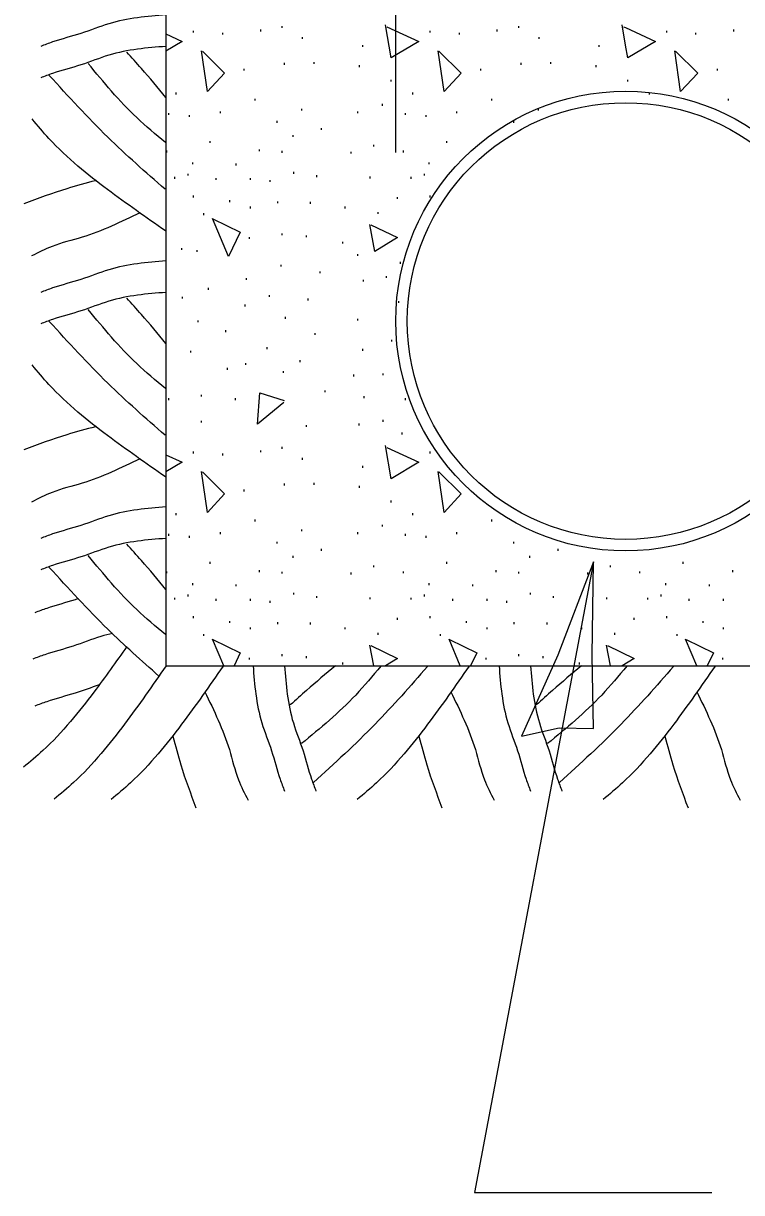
# Model space of a CAD drawing. Extents: x 2133490 to 2172050, y 2138301 to 2145980.
# Drawn here: x 2145670.1 to 2145709, y 2138581 to 2138644.3 of the extents above; entities that cross this region are included whole.
import ezdxf

# ---------------------------------------------------------------- set-up
doc = ezdxf.new("R2010")
doc.units = 0
for name, color, linetype in [('Design_PR_Roadway Dimensions', 7, 'Continuous'), ('Drainage_EX_Storm Sewer', 7, 'Continuous'), ('Level 23', 7, 'Continuous'), ('XSC_Exist Ground', 7, 'Continuous'), ('XSC_Subbase2', 7, 'Continuous')]:
    doc.layers.add(name, color=color, linetype=linetype)

msp = doc.modelspace()

# ---------------------------------------------------------------- linework, layer by layer
at = {"layer": 'Design_PR_Roadway Dimensions'}
for p, q in [((2145690.294, 2138637.349), (2145690.294, 2138653.963)), ((2145701.008, 2138615.189), (2145694.559, 2138581.031)), ((2145694.559, 2138581.031), (2145707.403, 2138581.031))]:
    msp.add_line(p, q, dxfattribs=at)
at = {"layer": 'Drainage_EX_Storm Sewer'}
for radius in [12.445, 11.823]:
    msp.add_circle((2145702.74, 2138628.224), radius, dxfattribs=at)
at = {"layer": 'Level 23'}
msp.add_lwpolyline([(2145697.098, 2138605.753), (2145699.137, 2138606.196), (2145701.005, 2138606.163), (2145700.931, 2138610.115), (2145701.008, 2138615.189), (2145699.065, 2138610.128)], close=True, dxfattribs=at)
at = {"layer": 'XSC_Exist Ground'}
for p, q in [((2145677.849, 2138669.661), (2145677.849, 2138643.098)), ((2145677.849, 2138669.661), (2145677.849, 2138643.098)), ((2145677.849, 2138643.098), (2145677.849, 2138609.557)), ((2145677.849, 2138643.098), (2145677.849, 2138609.557)), ((2145677.849, 2138609.557), (2145727.629, 2138609.557)), ((2145677.849, 2138609.557), (2145727.629, 2138609.557))]:
    msp.add_line(p, q, dxfattribs=at)
for points in [[(2145677.849, 2138644.801), (2145676.311, 2138644.652), (2145674.758, 2138644.323), (2145673.25, 2138643.8), (2145671.711, 2138643.337), (2145671.069, 2138643.098)], [(2145677.849, 2138643.098), (2145676.311, 2138642.949), (2145674.758, 2138642.621), (2145673.25, 2138642.098), (2145671.711, 2138641.635), (2145671.069, 2138641.396)], [(2145677.849, 2138640.336), (2145676.52, 2138641.904), (2145675.729, 2138642.785)], [(2145677.834, 2138637.887), (2145676.266, 2138639.245), (2145673.638, 2138642.173)], [(2145677.805, 2138635.363), (2145674.698, 2138638.185), (2145671.532, 2138641.53)], [(2145677.834, 2138633.108), (2145674.683, 2138635.348), (2145673.085, 2138636.617), (2145671.517, 2138638.111), (2145670.606, 2138639.171)], [(2145674.041, 2138635.826), (2145672.488, 2138635.393), (2145670.158, 2138634.571)], [(2145676.446, 2138634.093), (2145673.309, 2138632.764), (2145671.682, 2138632.271), (2145670.576, 2138631.749)], [(2145677.849, 2138631.48), (2145676.311, 2138631.33), (2145674.758, 2138631.002), (2145673.25, 2138630.479), (2145671.711, 2138630.016), (2145671.069, 2138629.777)], [(2145677.849, 2138629.777), (2145676.311, 2138629.628), (2145674.758, 2138629.299), (2145673.25, 2138628.777), (2145671.711, 2138628.314), (2145671.069, 2138628.075)], [(2145677.849, 2138627.015), (2145676.52, 2138628.583), (2145675.729, 2138629.464)], [(2145677.834, 2138624.565), (2145676.266, 2138625.924), (2145673.638, 2138628.851)], [(2145677.805, 2138622.042), (2145674.698, 2138624.864), (2145671.532, 2138628.209)], [(2145677.834, 2138619.786), (2145674.683, 2138622.027), (2145673.085, 2138623.296), (2145671.517, 2138624.789), (2145670.606, 2138625.85)], [(2145674.041, 2138622.504), (2145672.488, 2138622.071), (2145670.158, 2138621.25)], [(2145676.446, 2138620.772), (2145673.309, 2138619.443), (2145671.682, 2138618.95), (2145670.576, 2138618.427)], [(2145677.849, 2138618.159), (2145676.311, 2138618.009), (2145674.758, 2138617.681), (2145673.25, 2138617.158), (2145671.711, 2138616.695), (2145671.069, 2138616.456)], [(2145677.849, 2138616.456), (2145676.311, 2138616.307), (2145674.758, 2138615.978), (2145673.25, 2138615.456), (2145671.711, 2138614.993), (2145671.069, 2138614.754)], [(2145677.849, 2138613.693), (2145676.52, 2138615.261), (2145675.729, 2138616.143)], [(2145677.834, 2138611.244), (2145676.266, 2138612.603), (2145673.638, 2138615.53)], [(2145677.466, 2138609.004), (2145674.698, 2138611.543), (2145671.532, 2138614.888)], [(2145673.115, 2138613.191), (2145672.931, 2138613.131), (2145671.393, 2138612.668), (2145670.751, 2138612.429)], [(2145674.965, 2138611.314), (2145674.332, 2138611.145), (2145672.824, 2138610.622), (2145671.286, 2138610.159), (2145670.644, 2138609.92)], [(2145675.729, 2138610.6), (2145673.954, 2138608.138), (2145672.685, 2138606.54), (2145671.191, 2138604.972), (2145670.131, 2138604.061)], [(2145677.854, 2138609.557), (2145675.614, 2138606.406), (2145674.345, 2138604.808), (2145672.851, 2138603.24), (2145671.791, 2138602.329)], [(2145680.941, 2138609.542), (2145678.701, 2138606.391), (2145677.431, 2138604.793), (2145675.938, 2138603.225), (2145674.877, 2138602.314)], [(2145682.568, 2138609.557), (2145682.718, 2138608.019), (2145683.046, 2138606.465), (2145683.569, 2138604.957), (2145684.032, 2138603.419), (2145684.271, 2138602.777)], [(2145684.271, 2138609.557), (2145684.42, 2138608.019), (2145684.749, 2138606.465), (2145685.272, 2138604.957), (2145685.734, 2138603.419), (2145685.973, 2138602.777)], [(2145687.034, 2138609.557), (2145685.466, 2138608.228), (2145684.585, 2138607.436)], [(2145689.483, 2138609.542), (2145688.124, 2138607.974), (2145685.197, 2138605.345)], [(2145692.007, 2138609.512), (2145689.184, 2138606.406), (2145685.839, 2138603.24)], [(2145694.262, 2138609.542), (2145692.022, 2138606.391), (2145690.752, 2138604.793), (2145689.259, 2138603.225), (2145688.199, 2138602.314)], [(2145695.89, 2138609.557), (2145696.039, 2138608.019), (2145696.367, 2138606.465), (2145696.89, 2138604.957), (2145697.353, 2138603.419), (2145697.592, 2138602.777)], [(2145697.592, 2138609.557), (2145697.741, 2138608.019), (2145698.07, 2138606.465), (2145698.593, 2138604.957), (2145699.056, 2138603.419), (2145699.295, 2138602.777)], [(2145700.355, 2138609.557), (2145698.787, 2138608.228), (2145697.906, 2138607.436)], [(2145702.804, 2138609.542), (2145701.445, 2138607.974), (2145698.518, 2138605.345)], [(2145705.328, 2138609.512), (2145702.505, 2138606.406), (2145699.16, 2138603.24)], [(2145707.583, 2138609.542), (2145705.343, 2138606.391), (2145704.073, 2138604.793), (2145702.58, 2138603.225), (2145701.52, 2138602.314)], [(2145674.238, 2138608.534), (2145672.931, 2138608.076), (2145671.393, 2138607.613), (2145670.751, 2138607.374)], [(2145679.955, 2138608.153), (2145681.284, 2138605.017), (2145681.777, 2138603.389), (2145682.3, 2138602.284)], [(2145693.276, 2138608.153), (2145694.605, 2138605.017), (2145695.098, 2138603.389), (2145695.621, 2138602.284)], [(2145706.597, 2138608.153), (2145707.926, 2138605.017), (2145708.419, 2138603.389), (2145708.942, 2138602.284)], [(2145678.223, 2138605.749), (2145678.656, 2138604.195), (2145679.477, 2138601.866)], [(2145691.544, 2138605.749), (2145691.977, 2138604.195), (2145692.798, 2138601.866)], [(2145704.865, 2138605.749), (2145705.298, 2138604.195), (2145706.119, 2138601.866)]]:
    msp.add_spline(points, degree=3, dxfattribs=at)
at = {"layer": 'XSC_Subbase2'}
for p, q in [((2145684.119, 2138644.199), (2145684.119, 2138644.099)), ((2145696.932, 2138644.199), (2145696.932, 2138644.099)), ((2145679.325, 2138643.942), (2145679.325, 2138643.843)), ((2145680.908, 2138643.835), (2145680.908, 2138643.736)), ((2145682.964, 2138644.007), (2145682.964, 2138643.907)), ((2145685.232, 2138643.599), (2145685.232, 2138643.499)), ((2145692.139, 2138643.942), (2145692.139, 2138643.843)), ((2145693.722, 2138643.835), (2145693.722, 2138643.736)), ((2145695.775, 2138644.007), (2145695.775, 2138643.907)), ((2145698.045, 2138643.599), (2145698.045, 2138643.499)), ((2145704.95, 2138643.942), (2145704.95, 2138643.843)), ((2145706.533, 2138643.835), (2145706.533, 2138643.736)), ((2145708.588, 2138644.007), (2145708.588, 2138643.907)), ((2145688.485, 2138643.171), (2145688.485, 2138643.071)), ((2145701.298, 2138643.171), (2145701.298, 2138643.071)), ((2145685.854, 2138642.252), (2145685.854, 2138642.153)), ((2145698.665, 2138642.252), (2145698.665, 2138642.153)), ((2145682.066, 2138641.886), (2145682.066, 2138641.787)), ((2145684.249, 2138642.207), (2145684.249, 2138642.108)), ((2145688.313, 2138642.08), (2145688.313, 2138641.981)), ((2145694.877, 2138641.886), (2145694.877, 2138641.787)), ((2145697.059, 2138642.207), (2145697.059, 2138642.108)), ((2145701.126, 2138642.08), (2145701.126, 2138641.981)), ((2145707.69, 2138641.886), (2145707.69, 2138641.787)), ((2145690.026, 2138641.289), (2145690.026, 2138641.189)), ((2145702.839, 2138641.289), (2145702.839, 2138641.189)), ((2145678.392, 2138640.602), (2145678.392, 2138640.502)), ((2145691.203, 2138640.602), (2145691.203, 2138640.502)), ((2145704.016, 2138640.602), (2145704.016, 2138640.502)), ((2145682.663, 2138640.261), (2145682.663, 2138640.161)), ((2145685.189, 2138639.726), (2145685.189, 2138639.626)), ((2145689.555, 2138639.982), (2145689.555, 2138639.883)), ((2145695.476, 2138640.261), (2145695.476, 2138640.161)), ((2145698.003, 2138639.726), (2145698.003, 2138639.626)), ((2145708.29, 2138640.261), (2145708.29, 2138640.161)), ((2145677.984, 2138639.489), (2145677.984, 2138639.39)), ((2145679.111, 2138639.382), (2145679.111, 2138639.283)), ((2145680.781, 2138639.577), (2145680.781, 2138639.477)), ((2145683.863, 2138639.061), (2145683.863, 2138638.962)), ((2145688.228, 2138639.577), (2145688.228, 2138639.477)), ((2145690.797, 2138639.489), (2145690.797, 2138639.39)), ((2145691.925, 2138639.382), (2145691.925, 2138639.283)), ((2145693.592, 2138639.577), (2145693.592, 2138639.477)), ((2145696.674, 2138639.061), (2145696.674, 2138638.962)), ((2145686.26, 2138638.678), (2145686.26, 2138638.578)), ((2145680.224, 2138637.971), (2145680.224, 2138637.872)), ((2145684.719, 2138638.292), (2145684.719, 2138638.193)), ((2145693.037, 2138637.971), (2145693.037, 2138637.872)), ((2145677.877, 2138637.456), (2145677.877, 2138637.356)), ((2145682.899, 2138637.521), (2145682.899, 2138637.421)), ((2145684.119, 2138637.436), (2145684.119, 2138637.336)), ((2145687.865, 2138637.394), (2145687.865, 2138637.294)), ((2145689.085, 2138637.777), (2145689.085, 2138637.677)), ((2145690.69, 2138637.456), (2145690.69, 2138637.356)), ((2145679.283, 2138636.814), (2145679.283, 2138636.714)), ((2145681.638, 2138636.752), (2145681.638, 2138636.652)), ((2145692.094, 2138636.814), (2145692.094, 2138636.714)), ((2145678.305, 2138636.03), (2145678.305, 2138635.93)), ((2145679.027, 2138636.201), (2145679.027, 2138636.102)), ((2145680.545, 2138635.965), (2145680.545, 2138635.865)), ((2145682.407, 2138635.965), (2145682.407, 2138635.865)), ((2145684.761, 2138636.301), (2145684.761, 2138636.201)), ((2145686.003, 2138636.117), (2145686.003, 2138636.017)), ((2145688.893, 2138636.052), (2145688.893, 2138635.953)), ((2145691.118, 2138636.03), (2145691.118, 2138635.93)), ((2145691.837, 2138636.201), (2145691.837, 2138636.102)), ((2145683.477, 2138635.858), (2145683.477, 2138635.758)), ((2145679.325, 2138635.024), (2145679.325, 2138634.925)), ((2145681.294, 2138634.768), (2145681.294, 2138634.668)), ((2145683.883, 2138634.703), (2145683.883, 2138634.604)), ((2145685.66, 2138634.681), (2145685.66, 2138634.581)), ((2145690.369, 2138634.94), (2145690.369, 2138634.84)), ((2145692.139, 2138635.024), (2145692.139, 2138634.925)), ((2145679.883, 2138634.061), (2145679.883, 2138633.961)), ((2145682.407, 2138634.424), (2145682.407, 2138634.325)), ((2145687.544, 2138634.424), (2145687.544, 2138634.325)), ((2145689.321, 2138634.126), (2145689.321, 2138634.026)), ((2145682.364, 2138632.777), (2145682.364, 2138632.677)), ((2145684.119, 2138632.971), (2145684.119, 2138632.871)), ((2145685.446, 2138632.864), (2145685.446, 2138632.764)), ((2145678.691, 2138632.177), (2145678.691, 2138632.077)), ((2145687.415, 2138632.52), (2145687.415, 2138632.421)), ((2145679.517, 2138632.07), (2145679.517, 2138631.97)), ((2145688.228, 2138631.856), (2145688.228, 2138631.756)), ((2145684.077, 2138631.278), (2145684.077, 2138631.179)), ((2145686.175, 2138630.915), (2145686.175, 2138630.815)), ((2145690.541, 2138631.428), (2145690.541, 2138631.328)), ((2145682.193, 2138630.551), (2145682.193, 2138630.452)), ((2145688.527, 2138630.464), (2145688.527, 2138630.365)), ((2145689.769, 2138630.658), (2145689.769, 2138630.559)), ((2145680.139, 2138630.016), (2145680.139, 2138629.917)), ((2145683.435, 2138629.63), (2145683.435, 2138629.531)), ((2145678.725, 2138629.546), (2145678.725, 2138629.446)), ((2145682.128, 2138629.118), (2145682.128, 2138629.018)), ((2145685.533, 2138629.439), (2145685.533, 2138629.339)), ((2145690.434, 2138629.309), (2145690.434, 2138629.21)), ((2145684.311, 2138628.453), (2145684.311, 2138628.354)), ((2145688.228, 2138628.346), (2145688.228, 2138628.247)), ((2145679.582, 2138628.262), (2145679.582, 2138628.162)), ((2145681.08, 2138627.726), (2145681.08, 2138627.627)), ((2145685.916, 2138627.577), (2145685.916, 2138627.478)), ((2145690.07, 2138627.211), (2145690.07, 2138627.112)), ((2145679.176, 2138626.614), (2145679.176, 2138626.514)), ((2145683.305, 2138626.805), (2145683.305, 2138626.706)), ((2145688.485, 2138626.721), (2145688.485, 2138626.621)), ((2145682.15, 2138625.949), (2145682.15, 2138625.85)), ((2145685.105, 2138626.099), (2145685.105, 2138625.999)), ((2145681.165, 2138625.693), (2145681.165, 2138625.593)), ((2145684.204, 2138625.521), (2145684.204, 2138625.422)), ((2145688.014, 2138625.329), (2145688.014, 2138625.23)), ((2145689.597, 2138625.394), (2145689.597, 2138625.295)), ((2145677.984, 2138624.045), (2145677.984, 2138623.946)), ((2145679.753, 2138624.237), (2145679.753, 2138624.137)), ((2145681.593, 2138624.045), (2145681.593, 2138623.946)), ((2145686.451, 2138624.473), (2145686.451, 2138624.374)), ((2145688.572, 2138624.152), (2145688.572, 2138624.053)), ((2145690.797, 2138624.045), (2145690.797, 2138623.946)), ((2145679.753, 2138622.826), (2145679.753, 2138622.726)), ((2145688.293, 2138622.676), (2145688.293, 2138622.577)), ((2145689.597, 2138622.868), (2145689.597, 2138622.768)), ((2145685.446, 2138622.589), (2145685.446, 2138622.49)), ((2145690.625, 2138622.183), (2145690.625, 2138622.084)), ((2145684.119, 2138621.412), (2145684.119, 2138621.312)), ((2145679.325, 2138621.155), (2145679.325, 2138621.056)), ((2145680.908, 2138621.048), (2145680.908, 2138620.949)), ((2145682.964, 2138621.22), (2145682.964, 2138621.121)), ((2145685.232, 2138620.812), (2145685.232, 2138620.712)), ((2145692.139, 2138621.155), (2145692.139, 2138621.056)), ((2145688.485, 2138620.384), (2145688.485, 2138620.284)), ((2145685.854, 2138619.465), (2145685.854, 2138619.366)), ((2145682.066, 2138619.102), (2145682.066, 2138619.002)), ((2145684.249, 2138619.423), (2145684.249, 2138619.324)), ((2145688.313, 2138619.294), (2145688.313, 2138619.194)), ((2145690.026, 2138618.502), (2145690.026, 2138618.403)), ((2145678.392, 2138617.818), (2145678.392, 2138617.718)), ((2145691.203, 2138617.818), (2145691.203, 2138617.718)), ((2145682.663, 2138617.474), (2145682.663, 2138617.375)), ((2145685.189, 2138616.939), (2145685.189, 2138616.84)), ((2145689.555, 2138617.195), (2145689.555, 2138617.096)), ((2145695.476, 2138617.474), (2145695.476, 2138617.375)), ((2145677.984, 2138616.703), (2145677.984, 2138616.603)), ((2145679.111, 2138616.596), (2145679.111, 2138616.496)), ((2145680.781, 2138616.79), (2145680.781, 2138616.69)), ((2145683.863, 2138616.275), (2145683.863, 2138616.175)), ((2145688.228, 2138616.79), (2145688.228, 2138616.69)), ((2145690.797, 2138616.703), (2145690.797, 2138616.603)), ((2145691.925, 2138616.596), (2145691.925, 2138616.496)), ((2145693.592, 2138616.79), (2145693.592, 2138616.69)), ((2145696.674, 2138616.275), (2145696.674, 2138616.175)), ((2145686.26, 2138615.891), (2145686.26, 2138615.792)), ((2145699.073, 2138615.891), (2145699.073, 2138615.792)), ((2145680.224, 2138615.184), (2145680.224, 2138615.085)), ((2145684.719, 2138615.505), (2145684.719, 2138615.406)), ((2145693.037, 2138615.184), (2145693.037, 2138615.085)), ((2145697.53, 2138615.505), (2145697.53, 2138615.406)), ((2145705.848, 2138615.184), (2145705.848, 2138615.085)), ((2145677.877, 2138614.672), (2145677.877, 2138614.572)), ((2145682.899, 2138614.734), (2145682.899, 2138614.634)), ((2145684.119, 2138614.649), (2145684.119, 2138614.55)), ((2145687.865, 2138614.607), (2145687.865, 2138614.507)), ((2145689.085, 2138614.993), (2145689.085, 2138614.893)), ((2145690.69, 2138614.672), (2145690.69, 2138614.572)), ((2145695.713, 2138614.734), (2145695.713, 2138614.634)), ((2145696.932, 2138614.649), (2145696.932, 2138614.55)), ((2145700.676, 2138614.607), (2145700.676, 2138614.507)), ((2145701.898, 2138614.993), (2145701.898, 2138614.893)), ((2145703.501, 2138614.672), (2145703.501, 2138614.572)), ((2145708.524, 2138614.734), (2145708.524, 2138614.634)), ((2145679.283, 2138614.029), (2145679.283, 2138613.93)), ((2145681.638, 2138613.965), (2145681.638, 2138613.865)), ((2145692.094, 2138614.029), (2145692.094, 2138613.93)), ((2145694.448, 2138613.965), (2145694.448, 2138613.865)), ((2145704.907, 2138614.029), (2145704.907, 2138613.93)), ((2145707.262, 2138613.965), (2145707.262, 2138613.865)), ((2145678.305, 2138613.243), (2145678.305, 2138613.143)), ((2145679.027, 2138613.415), (2145679.027, 2138613.315)), ((2145680.545, 2138613.181), (2145680.545, 2138613.081)), ((2145682.407, 2138613.181), (2145682.407, 2138613.081)), ((2145684.761, 2138613.514), (2145684.761, 2138613.415)), ((2145686.003, 2138613.33), (2145686.003, 2138613.23)), ((2145688.893, 2138613.265), (2145688.893, 2138613.166)), ((2145691.118, 2138613.243), (2145691.118, 2138613.143)), ((2145691.837, 2138613.415), (2145691.837, 2138613.315)), ((2145693.358, 2138613.181), (2145693.358, 2138613.081)), ((2145695.22, 2138613.181), (2145695.22, 2138613.081)), ((2145697.575, 2138613.514), (2145697.575, 2138613.415)), ((2145698.814, 2138613.33), (2145698.814, 2138613.23)), ((2145701.704, 2138613.265), (2145701.704, 2138613.166)), ((2145703.929, 2138613.243), (2145703.929, 2138613.143)), ((2145704.651, 2138613.415), (2145704.651, 2138613.315)), ((2145706.169, 2138613.181), (2145706.169, 2138613.081)), ((2145708.031, 2138613.181), (2145708.031, 2138613.081)), ((2145683.477, 2138613.074), (2145683.477, 2138612.974)), ((2145696.29, 2138613.074), (2145696.29, 2138612.974)), ((2145679.325, 2138612.237), (2145679.325, 2138612.138)), ((2145681.294, 2138611.981), (2145681.294, 2138611.881)), ((2145683.883, 2138611.916), (2145683.883, 2138611.817)), ((2145685.66, 2138611.896), (2145685.66, 2138611.797)), ((2145690.369, 2138612.153), (2145690.369, 2138612.053)), ((2145692.139, 2138612.237), (2145692.139, 2138612.138)), ((2145694.107, 2138611.981), (2145694.107, 2138611.881)), ((2145696.696, 2138611.916), (2145696.696, 2138611.817)), ((2145698.473, 2138611.896), (2145698.473, 2138611.797)), ((2145703.18, 2138612.153), (2145703.18, 2138612.053)), ((2145704.95, 2138612.237), (2145704.95, 2138612.138)), ((2145706.918, 2138611.981), (2145706.918, 2138611.881)), ((2145679.883, 2138611.274), (2145679.883, 2138611.175)), ((2145682.407, 2138611.638), (2145682.407, 2138611.538)), ((2145687.544, 2138611.638), (2145687.544, 2138611.538)), ((2145689.321, 2138611.339), (2145689.321, 2138611.239)), ((2145692.694, 2138611.274), (2145692.694, 2138611.175)), ((2145695.22, 2138611.638), (2145695.22, 2138611.538)), ((2145700.355, 2138611.638), (2145700.355, 2138611.538)), ((2145702.132, 2138611.339), (2145702.132, 2138611.239)), ((2145705.507, 2138611.274), (2145705.507, 2138611.175)), ((2145708.031, 2138611.638), (2145708.031, 2138611.538)), ((2145682.364, 2138609.99), (2145682.364, 2138609.89)), ((2145684.119, 2138610.184), (2145684.119, 2138610.084)), ((2145685.446, 2138610.077), (2145685.446, 2138609.977)), ((2145695.178, 2138609.99), (2145695.178, 2138609.89)), ((2145696.932, 2138610.184), (2145696.932, 2138610.084)), ((2145698.259, 2138610.077), (2145698.259, 2138609.977)), ((2145707.989, 2138609.99), (2145707.989, 2138609.89)), ((2145687.415, 2138609.733), (2145687.415, 2138609.634)), ((2145700.228, 2138609.733), (2145700.228, 2138609.634))]:
    msp.add_line(p, q, dxfattribs=at)
for points in [[(2145689.819, 2138644.164), (2145691.539, 2138643.367), (2145690.043, 2138642.471), (2145689.744, 2138644.266)], [(2145702.739, 2138643.158), (2145702.555, 2138644.266)], [(2145702.63, 2138644.164), (2145702.739, 2138644.114)], [(2145677.849, 2138643.773), (2145678.725, 2138643.367), (2145677.849, 2138642.842)], [(2145702.739, 2138644.114), (2145704.35, 2138643.367), (2145702.854, 2138642.471), (2145702.739, 2138643.158)], [(2145679.823, 2138642.845), (2145681.02, 2138641.647), (2145680.097, 2138640.649), (2145679.773, 2138642.865)], [(2145692.636, 2138642.845), (2145693.831, 2138641.647), (2145692.91, 2138640.649), (2145692.584, 2138642.865)], [(2145705.447, 2138642.845), (2145706.645, 2138641.647), (2145705.721, 2138640.649), (2145705.398, 2138642.865)], [(2145680.396, 2138633.767), (2145681.867, 2138633.043), (2145681.244, 2138631.724), (2145680.366, 2138633.782)], [(2145688.945, 2138633.444), (2145690.391, 2138632.744), (2145689.169, 2138631.998), (2145688.895, 2138633.456)], [(2145684.234, 2138623.821), (2145682.815, 2138622.649), (2145682.939, 2138624.344), (2145684.261, 2138623.921)], [(2145689.819, 2138621.379), (2145691.539, 2138620.58), (2145690.043, 2138619.684), (2145689.744, 2138621.479)], [(2145677.849, 2138620.989), (2145678.725, 2138620.58), (2145677.849, 2138620.055)], [(2145679.823, 2138620.058), (2145681.02, 2138618.861), (2145680.097, 2138617.865), (2145679.773, 2138620.08)], [(2145692.636, 2138620.058), (2145693.831, 2138618.861), (2145692.91, 2138617.865), (2145692.584, 2138620.08)], [(2145680.98, 2138609.557), (2145680.366, 2138610.995)], [(2145680.396, 2138610.98), (2145681.867, 2138610.259), (2145681.536, 2138609.557)], [(2145689.105, 2138609.557), (2145688.895, 2138610.669)], [(2145688.945, 2138610.657), (2145690.391, 2138609.957), (2145689.734, 2138609.557)], [(2145693.791, 2138609.557), (2145693.179, 2138610.995)], [(2145693.209, 2138610.98), (2145694.68, 2138610.259), (2145694.349, 2138609.557)], [(2145701.918, 2138609.557), (2145701.706, 2138610.669)], [(2145701.759, 2138610.657), (2145703.205, 2138609.957), (2145702.548, 2138609.557)], [(2145706.605, 2138609.557), (2145705.99, 2138610.995)], [(2145706.02, 2138610.98), (2145707.491, 2138610.259), (2145707.16, 2138609.557)]]:
    msp.add_lwpolyline(points, dxfattribs=at)

doc.saveas('drawing.dxf')
